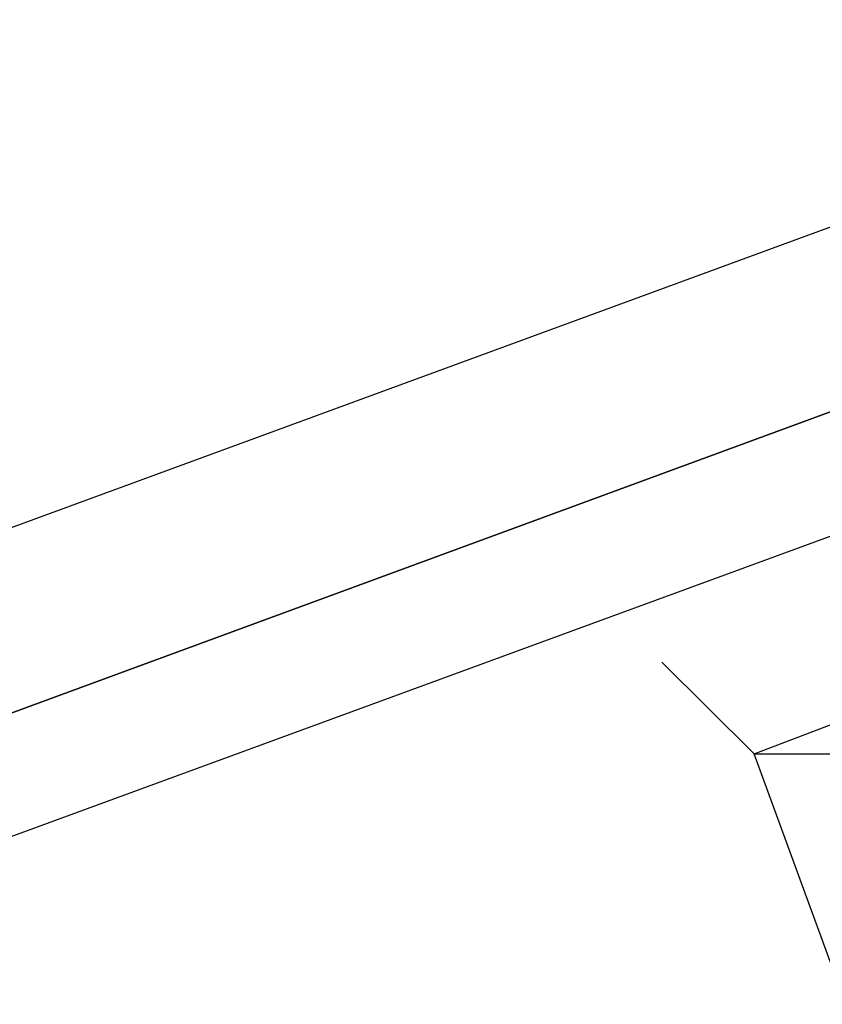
# Model space of a CAD drawing. Header units: feet. Extents: x -79 to 198, y -22 to 181.
# Tile 592 of 656: x 51.88 to 51.997, y 147.995 to 148.138. Entities that reach past the tile are written whole.
import ezdxf

# ---------------------------------------------------------------- set-up
doc = ezdxf.new("R2010")
doc.units = ezdxf.units.FT
doc.layers.add('A-LINEA', color=7, linetype='CONTINUOUS')

msp = doc.modelspace()

# ---------------------------------------------------------------- linework, layer by layer
at = {"layer": 'A-LINEA'}
msp.add_line((51.9733, 148.0578), (51.9733, 148.0578), dxfattribs=at)
msp.add_line((51.9733, 148.0578), (51.9733, 148.0578), dxfattribs=at)
for points in [[(52.08, 148.1378), (48.3733, 146.7778), (48.3733, 146.7644), (48.3733, 146.7511), (48.3867, 146.7511), (52.08, 148.1111), (52.08, 148.1244), (52.08, 148.1378)], [(52.08, 148.1378), (48.3733, 146.7778), (48.3733, 146.7644), (48.3733, 146.7511), (48.3867, 146.7511), (52.08, 148.1111), (52.08, 148.1244), (52.08, 148.1378)], [(52.4667, 147.5911), (52.1867, 147.4844), (51.9867, 148.0311), (52.2667, 148.1378), (52.4667, 147.5911)], [(52.4667, 147.5911), (52.1867, 147.4844), (51.9867, 148.0311), (52.2667, 148.1378), (52.4667, 147.5911)], [(52.0933, 148.1111), (52.08, 148.1111), (48.3867, 146.7511), (48.3867, 146.7378), (52.0933, 148.0978), (52.0933, 148.1111)], [(52.0933, 148.1111), (52.08, 148.1111), (48.3867, 146.7511), (48.3867, 146.7378), (52.0933, 148.0978), (52.0933, 148.1111)], [(51.9867, 148.0578), (51.9867, 148.0578), (51.9867, 148.0578)], [(51.9867, 148.0578), (51.9867, 148.0578), (51.9867, 148.0578)], [(51.9733, 148.0444), (51.9867, 148.0311), (51.9867, 148.0311), (52, 148.0311), (52, 148.0311), (52, 148.0311), (52, 148.0311), (52, 148.0311), (52, 148.0311), (52, 148.0311)], [(51.9733, 148.0444), (51.9867, 148.0311), (51.9867, 148.0311), (52, 148.0311), (52, 148.0311), (52, 148.0311), (52, 148.0311), (52, 148.0311), (52, 148.0311), (52, 148.0311)]]:
    msp.add_lwpolyline(points, dxfattribs=at)

doc.saveas('drawing.dxf')
